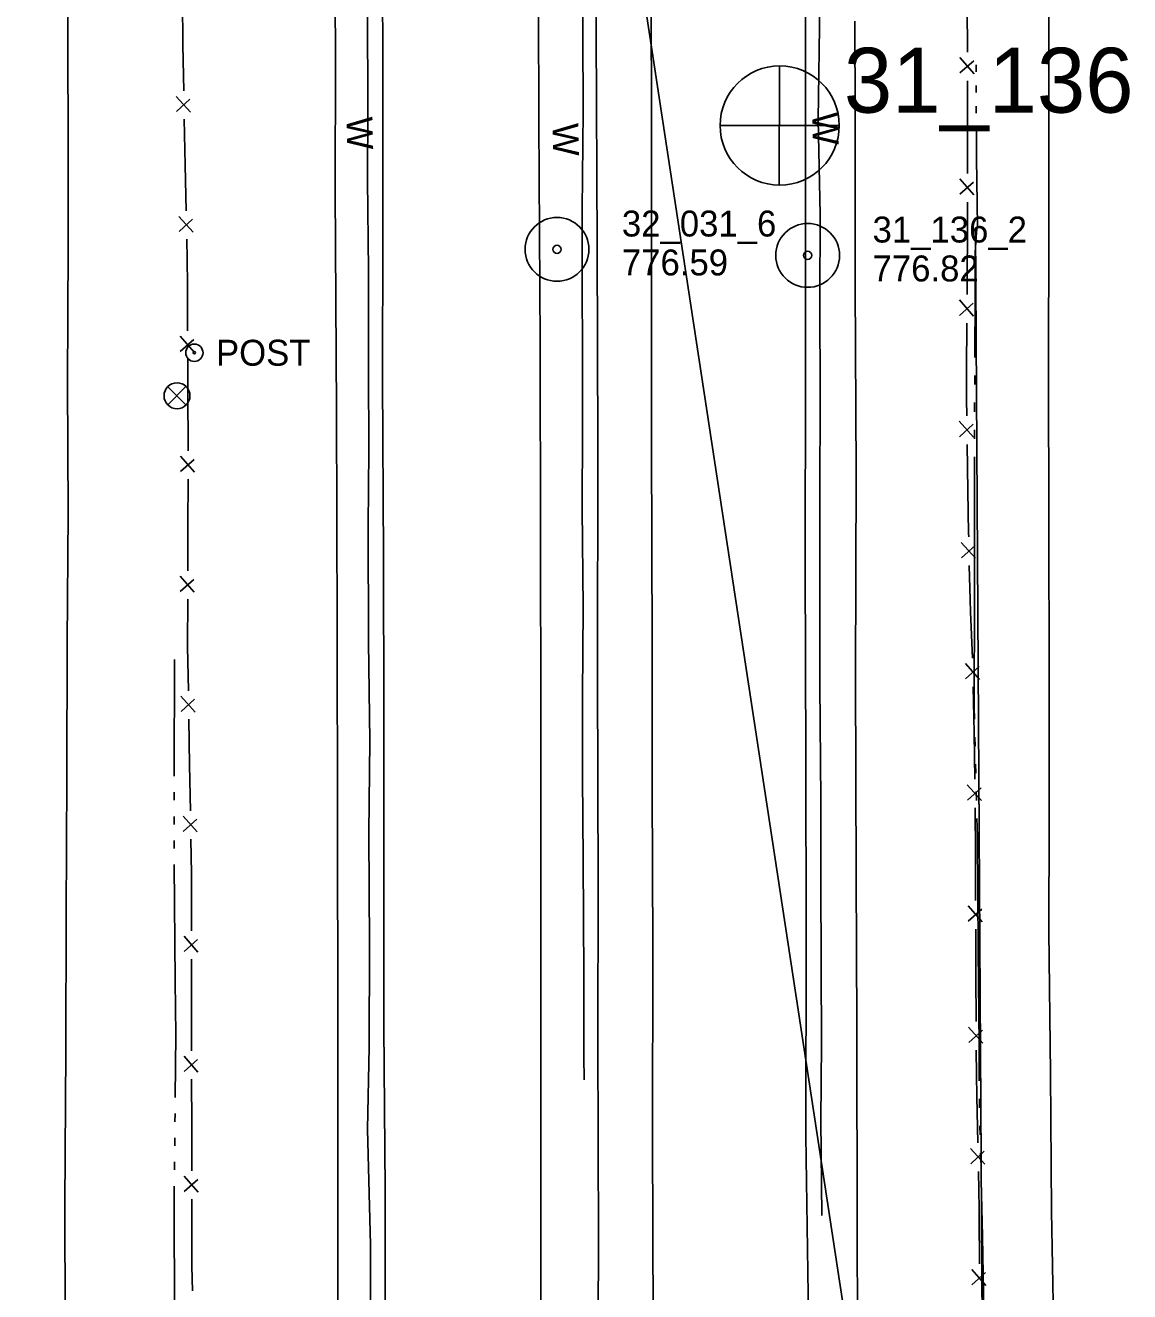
# Model space of a CAD drawing. Extents: x 589250 to 1188077, y 162953 to 363065.
# Drawn here: x 593915.1 to 594170.4, y 176018.6 to 176311.4 of the extents above; entities that cross this region are included whole.
import ezdxf

# ---------------------------------------------------------------- set-up
doc = ezdxf.new("R2010")
doc.units = 0
for name, color, linetype in [('E_DRN_Pipe', 7, 'Continuous'), ('E_DRN_SS_UG', 7, 'Continuous'), ('E_FEN_P', 7, 'Continuous'), ('E_MAP_PassPoints', 7, 'Continuous'), ('E_MAP_PhotoCenter', 7, 'Continuous'), ('E_MISCPROP', 7, 'Continuous'), ('E_RDWY', 7, 'Continuous'), ('E_SIG', 7, 'Continuous'), ('E_WAL', 7, 'Continuous'), ('E_WAL_Text', 7, 'Continuous'), ('E_WTR_FlowLine', 7, 'Continuous')]:
    doc.layers.add(name, color=color, linetype=linetype)

msp = doc.modelspace()

# ---------------------------------------------------------------- linework, layer by layer
at = {"layer": 'E_DRN_Pipe'}
msp.add_line((594159.86, 175649.53), (593883.52, 177463.68), dxfattribs=at)
for points in [[(593994.11, 176369), (593993.98, 176346.56), (593993.99, 176331.82), (593994.17, 176314.67), (593994.25, 176292.54), (593994.15, 176275.69), (593994.42, 176254.71), (593994.42, 176231.83), (593994.49, 176213.17), (593994.3, 176195.64), (593994.4, 176168.84), (593994.74, 176145.96), (593994.45, 176124.58), (593994.62, 176098.63), (593994.59, 176075.14), (593994.15, 176056.15), (593994.89, 176029.41), (593994.77, 176002.81)], [(594098.63, 176369.17), (594098.56, 176337.66), (594098.72, 176316.3), (594098.38, 176289.66), (594098.8, 176267.67), (594098.77, 176247.92), (594098.81, 176225.2), (594098.76, 176203.17), (594098.75, 176181.09), (594098.75, 176158.95), (594098.97, 176132.32), (594098.97, 176114.04), (594099.06, 176093.75), (594099.1, 176076.01), (594098.98, 176058.16), (594099.23, 176036.17)]]:
    msp.add_lwpolyline(points, dxfattribs=at)
at = {"layer": 'E_DRN_SS_UG'}
for points in [[(594043.68, 176466.02), (594043.81, 176454.35), (594043.61, 176431.93), (594043.68, 176409.33), (594043.62, 176386.16), (594043.86, 176363.78), (594043.96, 176345.88), (594043.8, 176328), (594043.97, 176309.66), (594044, 176291.49), (594043.78, 176268.84), (594043.9, 176218.3), (594043.83, 176199.66), (594044.05, 176176.8), (594043.89, 176156.39), (594043.91, 176137.72), (594044.02, 176118.48), (594044.18, 176091.52), (594044.19, 176072.96), (594044.24, 176067.55)], [(594134.7, 176264.49), (594136.48, 175972.89)]]:
    msp.add_lwpolyline(points, dxfattribs=at)
at = {"layer": 'E_FEN_P'}
for p, q in [((593951.4, 176317.45), (593951.44, 176306.87)), ((594132.88, 176305.22), (594132.8, 176315.92)), ((593951.67, 176296.28), (593951.44, 176306.87)), ((594134.38, 176300.24), (594131.14, 176303.97)), ((594131.14, 176300.42), (594134.32, 176303.22)), ((594132.87, 176287.9), (594132.88, 176298.6)), ((593953.26, 176291.38), (593949.97, 176295)), ((593950.04, 176291.48), (593953.13, 176294.33)), ((593952.04, 176279.13), (593951.81, 176289.72)), ((594132.86, 176277.2), (594132.87, 176287.9)), ((593952.26, 176268.53), (593952.04, 176279.13)), ((594134.35, 176272.22), (594131.11, 176275.95)), ((594131.1, 176272.39), (594134.29, 176275.19)), ((594132.84, 176259.87), (594132.85, 176270.57)), ((593953.85, 176263.64), (593950.56, 176267.26)), ((593950.64, 176263.74), (593953.72, 176266.58)), ((593952.5, 176257.38), (593952.4, 176261.98)), ((594132.83, 176257.08), (594132.84, 176259.87)), ((593952.53, 176251.38), (593952.5, 176257.38)), ((594132.79, 176249.17), (594132.83, 176257.08)), ((593952.58, 176240.79), (593952.53, 176251.38)), ((594131.01, 176244.37), (594134.21, 176247.16)), ((594134.25, 176244.19), (594131.03, 176247.93)), ((594132.68, 176231.85), (594132.75, 176242.55)), ((593954.08, 176235.87), (593950.85, 176239.54)), ((593950.87, 176236.02), (593954, 176238.81)), ((593952.66, 176223.63), (593952.61, 176234.23)), ((594132.64, 176224.93), (594132.68, 176231.85)), ((593952.69, 176216.59), (593952.66, 176223.63)), ((594132.7, 176221.15), (594132.64, 176224.93)), ((594134.28, 176216.19), (594130.97, 176219.87)), ((594131.03, 176216.31), (594134.16, 176219.17)), ((593952.68, 176213.04), (593952.69, 176216.59)), ((594132.97, 176203.82), (594132.8, 176214.52)), ((593954.15, 176208.11), (593950.95, 176211.8)), ((593950.94, 176208.28), (593954.09, 176211.05)), ((593952.64, 176195.88), (593952.67, 176206.48)), ((594133.13, 176194.02), (594132.97, 176203.82)), ((593952.62, 176185.29), (593952.64, 176195.88)), ((594133.15, 176193.12), (594133.13, 176194.02)), ((594134.75, 176188.18), (594131.43, 176191.84)), ((594131.5, 176188.28), (594134.62, 176191.15)), ((594133.46, 176178.57), (594133.29, 176186.5)), ((593950.88, 176180.53), (593954.04, 176183.3)), ((593954.1, 176180.35), (593950.89, 176184.05)), ((593952.59, 176168.13), (593952.61, 176178.73)), ((594133.58, 176175.8), (594133.46, 176178.57)), ((594134.06, 176165.11), (594133.58, 176175.8)), ((593952.59, 176167.76), (593952.59, 176168.13)), ((593952.76, 176157.54), (593952.59, 176167.76)), ((594135.68, 176160.16), (594132.38, 176163.84)), ((594132.43, 176160.28), (594135.57, 176163.14)), ((593954.33, 176152.63), (593951.05, 176156.27)), ((594134.38, 176147.79), (594134.21, 176158.49)), ((593951.11, 176152.75), (593954.21, 176155.58)), ((593953.05, 176140.38), (593952.87, 176150.98)), ((594134.55, 176137.09), (594134.38, 176147.79)), ((593953.23, 176129.79), (593953.05, 176140.38)), ((594136.13, 176132.14), (594132.82, 176135.82)), ((594132.88, 176132.26), (594136.01, 176135.11)), ((594134.7, 176119.77), (594134.64, 176130.47)), ((593954.8, 176124.89), (593951.52, 176128.52)), ((593951.58, 176125), (593954.68, 176127.83)), ((593953.48, 176115.29), (593953.34, 176123.23)), ((594134.75, 176109.07), (594134.7, 176119.77)), ((593953.48, 176112.64), (593953.48, 176115.29)), ((593953.48, 176102.04), (593953.48, 176112.64)), ((594136.27, 176104.1), (594133.01, 176107.81)), ((594133.02, 176104.25), (594136.19, 176107.07)), ((593954.97, 176097.11), (593951.75, 176100.8)), ((594134.79, 176099.73), (594134.78, 176102.44)), ((593951.75, 176097.28), (593954.9, 176100.06)), ((594134.83, 176091.74), (594134.79, 176099.73)), ((593953.48, 176084.89), (593953.48, 176095.48)), ((594134.87, 176081.04), (594134.83, 176091.74)), ((593953.49, 176074.29), (593953.48, 176084.89)), ((594136.39, 176076.07), (594133.13, 176079.78)), ((594133.15, 176076.23), (594136.31, 176079.05)), ((594134.93, 176068.81), (594134.9, 176074.42)), ((593954.98, 176069.37), (593951.76, 176073.05)), ((593951.76, 176069.53), (593954.9, 176072.31)), ((594135.03, 176063.72), (594134.93, 176068.81)), ((593953.52, 176057.14), (593953.5, 176067.73)), ((594135.26, 176053.02), (594135.03, 176063.72)), ((593953.54, 176046.54), (593953.52, 176057.14)), ((594136.87, 176048.08), (594133.54, 176051.73)), ((594133.62, 176048.18), (594136.74, 176051.05)), ((593955.03, 176041.62), (593951.81, 176045.3)), ((593951.82, 176041.78), (593954.96, 176044.56)), ((594135.59, 176037.73), (594135.41, 176046.4)), ((593953.58, 176029.39), (593953.55, 176039.98)), ((594135.6, 176035.7), (594135.59, 176037.73)), ((594135.63, 176025), (594135.6, 176035.7)), ((593953.59, 176024.52), (593953.58, 176029.39)), ((593953.71, 176018.79), (593953.59, 176024.52)), ((594137.14, 176020.02), (594133.88, 176023.74)), ((594133.89, 176020.19), (594137.06, 176023))]:
    msp.add_line(p, q, dxfattribs=at)
at = {"layer": 'E_MAP_PassPoints'}
for centre, radius in [((594037.98, 176259.62), 7.38), ((594037.98, 176259.62), 7.38), ((594095.93, 176258.23), 7.38), ((594095.93, 176258.23), 7.38), ((594037.98, 176259.62), 0.945), ((594037.98, 176259.62), 0.945), ((594095.93, 176258.23), 0.945), ((594095.93, 176258.23), 0.945)]:
    msp.add_circle(centre, radius, dxfattribs=at)
at = {"layer": 'E_MAP_PhotoCenter'}
for p, q in [((594089.41, 176302.07), (594089.35, 176274.66)), ((594089.41, 176302.07), (594089.35, 176274.66)), ((594075.72, 176288.26), (594103.18, 176288.25)), ((594075.72, 176288.26), (594103.18, 176288.25))]:
    msp.add_line(p, q, dxfattribs=at)
msp.add_circle((594089.46, 176288.27), 13.78, dxfattribs=at)
msp.add_circle((594089.46, 176288.27), 13.78, dxfattribs=at)
at = {"layer": 'E_MISCPROP'}
for radius in [2, 0.25]:
    msp.add_circle((593954.14, 176235.72), radius, dxfattribs=at)
at = {"layer": 'E_RDWY'}
for p, q in [((593997.27, 176361.75), (593997.7, 176306.33)), ((593924.91, 176351.18), (593924.91, 176308.55)), ((594151.65, 176293.92), (594151.71, 176321.24)), ((594059.83, 176289.72), (594059.75, 176316.94)), ((594033.78, 176289.17), (594033.71, 176315.56)), ((594095.42, 176268.55), (594095.42, 176314.73)), ((593924.99, 176282.53), (593924.91, 176308.55)), ((593997.69, 176263.6), (593997.7, 176306.33)), ((594151.69, 176266.72), (594151.65, 176293.92)), ((594034.05, 176238.04), (594033.78, 176289.17)), ((594059.86, 176250.14), (594059.83, 176289.72)), ((593924.99, 176260.22), (593924.99, 176282.53)), ((594095.39, 176231.27), (594095.42, 176268.55)), ((594151.61, 176230.4), (594151.69, 176266.72)), ((593997.65, 176229.36), (593997.69, 176263.6)), ((593924.8, 176228.86), (593924.99, 176260.22)), ((594059.79, 176214.5), (594059.86, 176250.14)), ((594034.2, 176192.51), (594034.05, 176238.04)), ((593997.9, 176188.8), (593997.65, 176229.36)), ((594095.36, 176186.4), (594095.39, 176231.27)), ((594151.68, 176197.31), (594151.61, 176230.4)), ((593924.97, 176198.54), (593924.8, 176228.86)), ((594059.96, 176168.32), (594059.79, 176214.5)), ((593924.75, 176168.8), (593924.97, 176198.54)), ((594151.73, 176159.71), (594151.68, 176197.31)), ((594034.24, 176152.27), (594034.2, 176192.51)), ((593997.92, 176151.94), (593997.9, 176188.8)), ((594095.49, 176142.19), (594095.36, 176186.4)), ((593924.66, 176137.53), (593924.75, 176168.8)), ((594060.01, 176135), (594059.96, 176168.32)), ((594151.79, 176127.15), (594151.73, 176159.71)), ((593997.91, 176116.46), (593997.92, 176151.94)), ((594034.25, 176105.26), (594034.24, 176152.27)), ((594095.55, 176100.79), (594095.49, 176142.19)), ((593924.48, 176105.78), (593924.66, 176137.53)), ((594060.01, 176135), (594060.01, 176135)), ((594060.14, 176098.22), (594060.01, 176135)), ((594151.68, 176101.98), (594151.79, 176127.15)), ((593997.92, 176079.91), (593997.91, 176116.46)), ((593924.39, 176074.22), (593924.48, 176105.78)), ((594034.27, 176058.25), (594034.25, 176105.26)), ((594095.54, 176054.61), (594095.55, 176100.79)), ((594152.06, 176069.1), (594151.68, 176101.98)), ((594060.09, 176054.01), (594060.14, 176098.22)), ((593998.26, 176042.13), (593997.92, 176079.91)), ((593924.2, 176038.66), (593924.39, 176074.22)), ((594152.32, 176037.19), (594152.06, 176069.1)), ((594034.27, 176019.48), (594034.27, 176058.25)), ((594060.26, 176007.5), (594060.09, 176054.01)), ((594096.11, 176012.72), (594095.54, 176054.61)), ((593998.28, 176005.26), (593998.26, 176042.13)), ((593924.3, 176007.2), (593924.2, 176038.66)), ((594152.91, 176004.32), (594152.32, 176037.19)), ((594034.58, 175974.13), (594034.27, 176019.48))]:
    msp.add_line(p, q, dxfattribs=at)
at = {"layer": 'E_SIG'}
for points in [[(593952.19, 176227.9), (593948, 176223.67)], [(593948, 176227.86), (593952.23, 176223.63)]]:
    msp.add_lwpolyline(points, dxfattribs=at)
msp.add_circle((593950.13, 176225.78), 3, dxfattribs=at)
at = {"layer": 'E_WAL'}
for p, q in [((593986.74, 176303.64), (593986.43, 176361.44)), ((594047.06, 176309.69), (594046.57, 176358.12)), ((594106.92, 176291.07), (594106.83, 176312.43)), ((594047.26, 176260.49), (594047.06, 176309.69)), ((593986.66, 176273.11), (593986.74, 176303.64)), ((594106.92, 176251.14), (594106.92, 176291.07)), ((593987.01, 176222.56), (593986.66, 176273.11)), ((594047.39, 176214.21), (594047.26, 176260.49)), ((594107.11, 176208.16), (594106.92, 176251.14)), ((593987.12, 176172.01), (593987.01, 176222.56)), ((594047.31, 176160.85), (594047.39, 176214.21)), ((594107.02, 176160.9), (594107.11, 176208.16)), ((593987.22, 176127.33), (593987.12, 176172.01)), ((594047.49, 176112.37), (594047.31, 176160.85)), ((594107.15, 176114.75), (594107.02, 176160.9)), ((593987.34, 176081.78), (593987.22, 176127.33)), ((594107.28, 176080.32), (594107.15, 176114.75)), ((594047.4, 176076.72), (594047.49, 176112.37)), ((593987.33, 176030.86), (593987.34, 176081.78)), ((594107.34, 176031.84), (594107.28, 176080.32)), ((594047.54, 176030.2), (594047.4, 176076.72)), ((593987.21, 175979.09), (593987.33, 176030.86)), ((594047.5, 175992.1), (594047.54, 176030.2)), ((594107.48, 175996.44), (594107.34, 176031.84))]:
    msp.add_line(p, q, dxfattribs=at)
at = {"layer": 'E_WTR_FlowLine'}
for p, q in [((594134.85, 176300.69), (594134.85, 176302.28)), ((594134.88, 176295.91), (594134.87, 176297.51)), ((594134.91, 176291.14), (594134.9, 176292.73)), ((594134.96, 176280.71), (594134.92, 176287.96)), ((594135.18, 176264.9), (594134.96, 176280.71)), ((594134.85, 176262.62), (594135.06, 176264.39)), ((594135.06, 176264.39), (594135.18, 176264.9)), ((594134.68, 176258.83), (594134.85, 176262.62)), ((594134.63, 176248.97), (594134.68, 176258.83)), ((594134.57, 176234.63), (594134.63, 176248.97)), ((594134.55, 176228.36), (594134.56, 176230.45)), ((594134.52, 176222.09), (594134.53, 176224.18)), ((594134.49, 176215.81), (594134.5, 176217.9)), ((594134.48, 176181.31), (594134.49, 176211.63)), ((594134.4, 176153.66), (594134.48, 176179.19)), ((594134.48, 176179.19), (594134.48, 176181.31)), ((593949.49, 176137.81), (593949.53, 176164.76)), ((594134.47, 176151), (594134.4, 176153.66)), ((594134.63, 176144.73), (594134.57, 176146.82)), ((594134.79, 176138.46), (594134.73, 176140.55)), ((593949.48, 176132.23), (593949.48, 176134.09)), ((594134.95, 176132.19), (594134.89, 176134.28)), ((593949.47, 176126.65), (593949.47, 176128.51)), ((594135.16, 176123.98), (594135.06, 176128.01)), ((594135.35, 176097.69), (594135.16, 176123.98)), ((593949.46, 176121.08), (593949.46, 176122.94)), ((593949.73, 176090.41), (593949.45, 176117.36)), ((594135.35, 176097.31), (594135.35, 176097.69)), ((594135.56, 176075.7), (594135.35, 176097.31)), ((593949.86, 176078.02), (593949.73, 176090.41)), ((593949.71, 176063.46), (593949.86, 176078.02)), ((594135.61, 176067.37), (594135.56, 176075.7)), ((594135.65, 176061.1), (594135.64, 176063.19)), ((593949.65, 176057.89), (593949.67, 176059.75)), ((594135.77, 176054.83), (594135.72, 176056.92)), ((593949.6, 176052.31), (593949.62, 176054.17)), ((594135.93, 176048.56), (594135.88, 176050.65)), ((593949.54, 176046.74), (593949.56, 176048.59)), ((593949.44, 176036.49), (593949.5, 176043.02)), ((594136.38, 176031.36), (594136.04, 176044.38)), ((593949.58, 176016.07), (593949.44, 176036.49)), ((594136.68, 176014.07), (594136.38, 176031.36))]:
    msp.add_line(p, q, dxfattribs=at)

# ---------------------------------------------------------------- texts
at = {"layer": 'E_MAP_PassPoints'}
for s, p in [('32_031_6', (594052.98, 176262.6)), ('32_031_6', (594052.98, 176262.6)), ('31_136_2', (594110.93, 176261.21)), ('31_136_2', (594110.93, 176261.21)), ('776.59', (594052.98, 176253.6)), ('776.59', (594052.98, 176253.6)), ('776.82', (594110.93, 176252.21)), ('776.82', (594110.93, 176252.21))]:
    msp.add_text(s, height=6, dxfattribs=at).set_placement(p)
at = {"layer": 'E_MAP_PhotoCenter'}
msp.add_text('31_136', height=15, dxfattribs=at).set_placement((594104.31, 176291.24))
msp.add_text('31_136', height=15, dxfattribs=at).set_placement((594104.31, 176291.24))
at = {"layer": 'E_MISCPROP'}
msp.add_text('POST', height=6, dxfattribs=at).set_placement((593959.14, 176232.72))
at = {"layer": 'E_WAL_Text'}
for p in [(594096.95, 176291.28), (593989.31, 176290.22), (594036.92, 176288.74)]:
    msp.add_text('W', height=6, rotation=271.3088, dxfattribs=at).set_placement(p)

doc.saveas('drawing.dxf')
